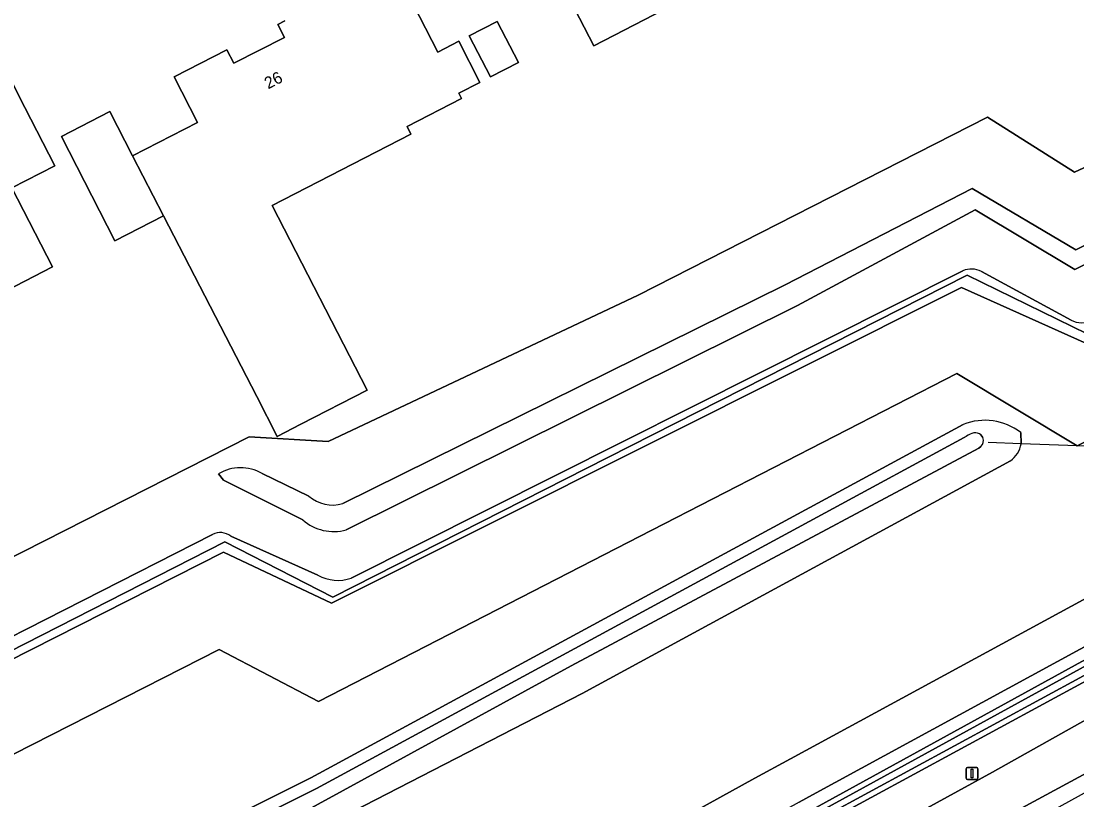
# Model space of a CAD drawing. Extents: x 162722 to 165104, y 384719 to 386284.
# Drawn here: x 163906.4 to 163995.6, y 384870.3 to 384936 of the extents above; entities that cross this region are included whole.
import ezdxf

# ---------------------------------------------------------------- set-up
doc = ezdxf.new("R2010")
doc.units = 0
for name, color, linetype in [('IMGEO_Berm_groen', 7, 'Continuous'), ('IMGEO_Duiker', 7, 'Continuous'), ('IMGEO_Erf', 7, 'Continuous'), ('IMGEO_Fietspad_gesloten', 7, 'Continuous'), ('IMGEO_Groenvoorziening', 7, 'Continuous'), ('IMGEO_Hek', 7, 'Continuous'), ('IMGEO_Lichtmast', 7, 'Continuous'), ('IMGEO_Oever', 7, 'Continuous'), ('IMGEO_Pand', 7, 'Continuous'), ('IMGEO_Pand_nummerreeks', 7, 'Continuous'), ('IMGEO_Rijbaan_regionaal_gesloten', 7, 'Continuous'), ('IMGEO_Waterloop', 7, 'Continuous')]:
    doc.layers.add(name, color=color, linetype=linetype)

msp = doc.modelspace()

# ---------------------------------------------------------------- linework, layer by layer
at = {"layer": 'IMGEO_Berm_groen'}
for points in [[(164183.266, 385000), (164182.287, 385003.976), (164161.635, 384993.222), (164156.397, 384989.2), (164154.232, 384980.18), (163995.614, 384900.161), (163985.449, 384906.254), (163959.707, 384893.04), (163931.557, 384878.59), (163923.156, 384882.979), (163812.864, 384826.88)], [(163914.436, 384836.893), (163949.636, 384856.503), (163973.819, 384869.778), (164000, 384884.149), (164013.236, 384891.063), (164022.225, 384895.944), (164051.682, 384911.299), (164065.065, 384918.062), (164110.825, 384940.537), (164141.781, 384954.8), (164143.407, 384955.639), (164157.246, 384961.665), (164184.977, 384974.098), (164189.827, 384976.411), (164193.585, 384977.81), (164199.165, 384980.364), (164206.029, 384983.505), (164212.733, 384986.251), (164221.342, 384989.201), (164225.31, 384990.805), (164224.511, 384992.738), (164227.098, 384993.913), (164227.922, 384991.919)], [(164228.517, 384990.478), (164225.9, 384989.377), (164214.028, 384984.88), (164199.858, 384979.031), (164194.068, 384976.641), (164190.414, 384974.994), (164164.458, 384963.293), (164143.813, 384954.267), (164142.441, 384953.403), (164125.834, 384945.724), (164092.923, 384929.936), (164061.637, 384914.529), (164036.116, 384901.563), (164011.738, 384888.674), (164000, 384882.305), (163974.591, 384868.517), (163970.141, 384866.102), (163854.543, 384802.202), (163834.335, 384791.252), (163820.765, 384784.53), (163800.899, 384775.69)], [(163832.079, 384786.732), (163976.198, 384865.89), (163988.462, 384872.626), (164000, 384879.089), (164010.013, 384884.532), (164040.026, 384900.418), (164068.299, 384914.743), (164098.314, 384929.568), (164139.038, 384948.773)], [(164098.077, 384935.248), (164066.131, 384919.714), (164027.888, 384900.138), (164000, 384885.243), (163973.261, 384870.689), (163972.146, 384870.082), (163829.909, 384791.628), (163818.998, 384786.534), (163812.21, 384783.621)], [(163837.761, 384799.983), (163968.381, 384872.098), (163971.397, 384873.736), (164000, 384889.267), (164029.893, 384905.296)], [(163818.705, 384818.546), (163877.912, 384847.703), (163900.215, 384856.804), (163930.921, 384872.137), (163962.129, 384889.041), (163985.992, 384901.966)], [(163990.84, 384901.285), (163990.875, 384900.331)], [(163989.978, 384898.884), (163964.535, 384885.067), (163953.81, 384879.242)], [(163953.81, 384879.242), (163930.578, 384867.306), (163905.409, 384854.816), (163900.195, 384852.598), (163879.494, 384844.696), (163820.29, 384815.087)]]:
    msp.add_lwpolyline(points, dxfattribs=at)
for centre, radius, start, end in [((163987.816, 384897.351), 4.962, 52.44485, 111.56308), ((163988.62, 384900.727), 2.289, 306.37663, 350.03355)]:
    msp.add_arc(centre, radius, start, end, dxfattribs=at)
at = {"layer": 'IMGEO_Duiker'}
msp.add_lwpolyline([(164009.742, 384899.525), (164008.387, 384899.583), (164000, 384899.963), (163995.614, 384900.161), (163990.875, 384900.331), (163988.103, 384900.449)], dxfattribs=at)
at = {"layer": 'IMGEO_Erf'}
for points in [[(164162.179, 385013.171), (164145.217, 385006.018), (164139.932, 385003.079), (164135.488, 385001.967), (164135.303, 385000), (164134.643, 384992.974), (164080.212, 384964.716), (164050.974, 384949.76), (164021.235, 384935.114), (164000, 384925.382), (163995.382, 384923.265), (163988.039, 384927.89), (163958.544, 384912.864), (163932.377, 384900.522), (163925.711, 384900.92), (163897.985, 384886.845), (163900.677, 384881.543), (163922.602, 384892.673)], [(163933.608, 384895.279), (163970.954, 384913.754), (163986.746, 384921.862), (163995.508, 384916.697), (164000, 384918.954), (164023.497, 384930.762), (164052.01, 384946.494), (164054.294, 384946.698), (164051.242, 384943.813), (164024.137, 384929.404), (164000, 384917.339), (163995.418, 384915.049), (163986.998, 384920.087), (163971.999, 384912.002), (163933.899, 384893.062)], [(163933.899, 384893.062), (163971.999, 384912.002), (163986.998, 384920.087), (163995.418, 384915.049), (164000, 384917.339), (164024.137, 384929.404), (164051.242, 384943.813), (164054.294, 384946.698), (164052.01, 384946.494), (164023.497, 384930.762), (164000, 384918.954), (163995.508, 384916.697), (163986.746, 384921.862)], [(163936.439, 384943.474), (163941.619, 384933.387), (163943.4, 384934.301), (163945.181, 384930.831), (163943.401, 384929.917), (163943.634, 384929.462), (163939.035, 384927.101), (163939.364, 384926.461), (163927.652, 384920.44), (163935.662, 384904.859), (163930.056, 384901.977), (163928.067, 384900.955), (163926.337, 384904.308), (163918.464, 384919.573), (163914.372, 384917.47), (163909.848, 384926.276), (163913.94, 384928.378), (163915.856, 384924.63), (163921.343, 384927.448), (163919.37, 384931.29), (163923.83, 384933.58), (163924.415, 384932.441), (163928.672, 384934.627), (163928.112, 384935.718), (163928.727, 384936.034)], [(163904.488, 384933.156), (163906.772, 384928.708), (163909.293, 384923.799), (163905.67, 384921.938), (163909.102, 384915.257), (163901.302, 384911.25)], [(163897.985, 384886.845), (163925.711, 384900.92), (163932.377, 384900.522), (163958.544, 384912.864), (163988.039, 384927.89), (163995.382, 384923.265), (164000, 384925.382)], [(163986.746, 384921.862), (163970.954, 384913.754), (163933.608, 384895.279)], [(163934.32, 384888.997), (163985.948, 384914.932)], [(163987.526, 384914.879), (163995.106, 384910.772)], [(163930.239, 384893.905), (163923.547, 384897.268), (163923.114, 384897.799)], [(163923.114, 384897.799), (163923.547, 384897.268), (163930.239, 384893.905)], [(163926.786, 384897.821), (163930.737, 384895.921)], [(163930.737, 384895.921), (163926.786, 384897.821)], [(163924.164, 384892.546), (163931.499, 384889.229)]]:
    msp.add_lwpolyline(points, dxfattribs=at)
for points in [[(163965.485, 384950.601), (163967.711, 384946.309), (163971.208, 384948.123), (163973.511, 384943.685), (163974.146, 384942.46), (163966.459, 384938.472), (163965.848, 384939.65), (163954.811, 384933.924), (163951.951, 384939.437), (163949.649, 384943.875), (163951.318, 384944.74), (163951.176, 384945.017), (163952.206, 384945.551), (163952.348, 384945.275), (163956.187, 384947.267), (163956.796, 384946.092), (163960.11, 384947.812)], [(163948.428, 384932.498), (163946.07, 384931.288), (163944.289, 384934.758), (163946.647, 384935.968)]]:
    msp.add_lwpolyline(points, close=True, dxfattribs=at)
for centre, radius, start, end in [((163986.677, 384913.131), 1.943, 64.10337, 112.04931), ((163995.973, 384912.255), 1.718, 239.68059, 300.25329), ((163924.969, 384894.689), 3.621, 59.87529, 120.81126), ((163924.969, 384894.689), 3.621, 59.87529, 120.81126), ((163932.756, 384898.208), 3.05, 228.56345, 286.22684), ((163932.756, 384898.208), 3.05, 228.56345, 286.22684), ((163932.849, 384896.872), 3.952, 228.65633, 285.40246), ((163932.849, 384896.872), 3.952, 228.65633, 285.40246), ((163923.278, 384891.323), 1.51, 54.08915, 116.61432), ((163933.172, 384892.302), 3.499, 241.43941, 289.1577)]:
    msp.add_arc(centre, radius, start, end, dxfattribs=at)
at = {"layer": 'IMGEO_Fietspad_gesloten'}
for points in [[(164124.664, 384953.575), (164097.492, 384939.034), (164057.852, 384919.483), (164029.893, 384905.296), (164000, 384889.267), (163971.397, 384873.736), (163968.381, 384872.098), (163837.761, 384799.983)], [(163972.146, 384870.082), (163973.261, 384870.689), (164000, 384885.243), (164027.888, 384900.138), (164066.131, 384919.714), (164098.077, 384935.248)]]:
    msp.add_lwpolyline(points, dxfattribs=at)
at = {"layer": 'IMGEO_Groenvoorziening'}
for points in [[(163922.602, 384892.673), (163900.677, 384881.543), (163901.149, 384880.615), (163923.64, 384892.043), (163932.762, 384887.378), (163955.992, 384899.174), (163986.31, 384914.568), (163996.449, 384909.621), (164146.018, 384985.926), (164146.466, 384995.041), (164171.943, 385008.296), (164167.967, 385041.174), (164167.225, 385041.939), (164166.755, 385040.709), (164169.618, 385018.022), (164170.422, 385009.794)], [(163804.052, 384830.637), (163923.546, 384891.188), (163932.646, 384886.865), (163985.84, 384913.515), (163996.464, 384908.761), (164000, 384910.576), (164144.892, 384984.957), (164146.018, 384985.926), (163996.449, 384909.621), (163986.31, 384914.568), (163955.992, 384899.174), (163932.762, 384887.378), (163923.64, 384892.043), (163901.149, 384880.615), (163881.179, 384870.469), (163802.316, 384830.399), (163800.899, 384830.469), (163801.515, 384828.604), (163806.936, 384817.633)], [(164144.892, 384984.957), (164000, 384910.576), (163996.464, 384908.761), (163985.84, 384913.515), (163932.646, 384886.865), (163923.546, 384891.188), (163804.052, 384830.637)], [(163812.864, 384826.88), (163923.156, 384882.979), (163931.557, 384878.59), (163959.707, 384893.04), (163985.449, 384906.254), (163995.614, 384900.161), (164154.232, 384980.18)], [(163985.948, 384914.932), (163934.32, 384888.997)], [(163995.106, 384910.772), (163987.526, 384914.879)], [(163931.499, 384889.229), (163924.164, 384892.546)]]:
    msp.add_lwpolyline(points, dxfattribs=at)
for centre, radius, start, end in [((163986.677, 384913.131), 1.943, 64.10337, 112.04931), ((163995.973, 384912.255), 1.718, 239.68059, 300.25329), ((163923.278, 384891.323), 1.51, 54.08915, 116.61432), ((163933.172, 384892.302), 3.499, 241.43941, 289.1577)]:
    msp.add_arc(centre, radius, start, end, dxfattribs=at)
at = {"layer": 'IMGEO_Hek'}
for points in [[(163955.992, 384899.174), (163986.31, 384914.568), (163996.449, 384909.621), (164146.018, 384985.926)], [(163995.614, 384900.161), (163985.449, 384906.254), (163959.707, 384893.04)], [(163901.149, 384880.615), (163923.64, 384892.043), (163932.762, 384887.378), (163955.992, 384899.174)], [(163959.707, 384893.04), (163931.557, 384878.59), (163923.156, 384882.979), (163812.864, 384826.88), (163815.437, 384820.076), (163815.184, 384817.086), (163814.501, 384814.338), (163812.895, 384811.778), (163810.688, 384809.881), (163807.775, 384808.947), (163804.957, 384808.683), (163802.157, 384809.847), (163799.68, 384811.721), (163798.176, 384813.594), (163789.435, 384831.038)]]:
    msp.add_lwpolyline(points, dxfattribs=at)
at = {"layer": 'IMGEO_Lichtmast'}
for p, q in [((163986.238, 384872.102), (163986.238, 384872.902)), ((163986.238, 384872.902), (163986.238, 384872.102)), ((163986.338, 384873.002), (163987.128, 384873.002)), ((163987.128, 384873.002), (163986.338, 384873.002)), ((163987.228, 384872.902), (163987.228, 384872.102)), ((163987.228, 384872.102), (163987.228, 384872.902)), ((163987.128, 384872.002), (163986.338, 384872.002)), ((163986.338, 384872.002), (163987.128, 384872.002))]:
    msp.add_line(p, q, dxfattribs=at)
msp.add_lwpolyline([(163986.658, 384872.877), (163986.808, 384872.877), (163986.808, 384872.127), (163986.658, 384872.127), (163986.658, 384872.877)], dxfattribs=at)
for centre, start, end in [((163986.338, 384872.902), 90, 180), ((163986.338, 384872.902), 90, 180), ((163987.128, 384872.902), 0, 90), ((163987.128, 384872.902), 360, 90), ((163986.338, 384872.102), 180, 270), ((163986.338, 384872.102), 180, 270), ((163987.128, 384872.102), 270, 0), ((163987.128, 384872.102), 270, 0)]:
    msp.add_arc(centre, 0.1, start, end, dxfattribs=at)
at = {"layer": 'IMGEO_Oever'}
for points in [[(164247.925, 385001.148), (164247.808, 385001.049), (164246.627, 385000.409), (164239.659, 384996.628), (164234.063, 384993.616), (164228.34, 384990.908), (164225.722, 384989.807), (164213.857, 384985.312), (164199.681, 384979.461), (164193.884, 384977.068), (164190.223, 384975.418), (164164.269, 384963.718), (164143.595, 384954.679), (164142.219, 384953.812), (164125.636, 384946.145), (164092.72, 384930.354), (164061.429, 384914.945), (164035.902, 384901.976), (164011.519, 384889.084), (163999.778, 384882.714), (163974.369, 384868.926), (163969.918, 384866.51), (163854.32, 384802.61), (163834.121, 384791.665)], [(164227.922, 384991.919), (164225.31, 384990.805), (164221.342, 384989.201), (164212.733, 384986.251), (164206.029, 384983.505), (164199.165, 384980.364), (164193.585, 384977.81), (164189.827, 384976.411), (164184.977, 384974.098), (164157.246, 384961.665), (164143.407, 384955.639), (164141.781, 384954.8), (164110.825, 384940.537), (164065.065, 384918.062), (164051.682, 384911.299), (164022.225, 384895.944), (164013.236, 384891.063), (164000, 384884.149), (163973.819, 384869.778), (163949.636, 384856.503), (163914.436, 384836.893), (163845.028, 384798.673)], [(163820.765, 384784.53), (163834.335, 384791.252), (163854.543, 384802.202), (163970.141, 384866.102), (163974.591, 384868.517), (164000, 384882.305), (164011.738, 384888.674), (164036.116, 384901.563), (164061.637, 384914.529), (164092.923, 384929.936), (164125.834, 384945.724), (164142.441, 384953.403), (164143.813, 384954.267), (164164.458, 384963.293), (164190.414, 384974.994), (164194.068, 384976.641), (164199.858, 384979.031), (164214.028, 384984.88), (164225.9, 384989.377), (164228.517, 384990.478)], [(163845.249, 384798.264), (163914.661, 384836.486), (163949.861, 384856.096), (163974.043, 384869.371), (164000.219, 384883.739), (164013.455, 384890.653), (164022.443, 384895.534), (164051.894, 384910.885), (164065.272, 384917.646), (164111.025, 384940.117), (164141.985, 384954.382)], [(163985.992, 384901.966), (163962.129, 384889.041), (163930.921, 384872.137), (163900.215, 384856.804), (163877.912, 384847.703), (163818.705, 384818.546)], [(163990.875, 384900.331), (163990.84, 384901.285)], [(163987.479, 384900.094), (163987.3, 384899.971), (163963.687, 384887.347), (163952.884, 384881.58), (163929.74, 384868.94), (163904.617, 384856.472), (163899.466, 384854.281), (163878.494, 384845.835), (163854.893, 384834.197), (163854.429, 384834.101), (163854.139, 384834.151), (163853.929, 384834.281), (163853.839, 384834.481), (163853.814, 384834.621), (163853.886, 384834.746), (163878.299, 384846.768), (163900.605, 384855.871), (163931.381, 384871.238), (163962.61, 384888.154), (163986.062, 384900.856)], [(163986.062, 384900.856), (163986.27, 384900.984)], [(163987.479, 384901.071), (163987.645, 384900.85)], [(163930.578, 384867.306), (163953.81, 384879.242), (163964.535, 384885.067), (163989.978, 384898.884)]]:
    msp.add_lwpolyline(points, dxfattribs=at)
for centre, radius, start, end in [((163987.816, 384897.351), 4.962, 52.44485, 111.56308), ((163987.33, 384899.32), 1.973, 102.91591, 122.49459), ((163987.008, 384900.552), 0.701, 47.75865, 99.73586), ((163987.047, 384900.585), 0.654, 311.33286, 23.89857), ((163988.62, 384900.727), 2.289, 306.37663, 350.03355)]:
    msp.add_arc(centre, radius, start, end, dxfattribs=at)
at = {"layer": 'IMGEO_Pand'}
for points in [[(163952.348, 384945.275), (163952.206, 384945.551), (163951.176, 384945.017), (163951.318, 384944.74), (163949.649, 384943.875), (163951.951, 384939.437), (163954.811, 384933.924), (163965.848, 384939.65), (163966.459, 384938.472), (163974.146, 384942.46), (163973.511, 384943.685), (163971.208, 384948.123), (163967.711, 384946.309), (163965.485, 384950.601), (163960.11, 384947.812), (163956.796, 384946.092), (163956.187, 384947.267)], [(163946.07, 384931.288), (163948.428, 384932.498), (163946.647, 384935.968), (163944.289, 384934.758)], [(163891.844, 384897.178), (163898.818, 384900.759), (163891.618, 384914.779), (163897.847, 384917.978), (163901.302, 384911.25), (163909.102, 384915.257), (163905.67, 384921.938), (163909.293, 384923.799), (163906.772, 384928.708), (163904.488, 384933.156), (163897.95, 384929.798), (163898.374, 384928.972), (163895.458, 384927.475), (163887.26, 384923.265), (163888.859, 384920.152), (163881.885, 384916.57)], [(163918.464, 384919.573), (163915.856, 384924.63), (163913.94, 384928.378), (163909.848, 384926.276), (163914.372, 384917.47)]]:
    msp.add_lwpolyline(points, close=True, dxfattribs=at)
msp.add_lwpolyline([(163928.727, 384936.034), (163928.112, 384935.718), (163928.672, 384934.627), (163924.415, 384932.441), (163923.83, 384933.58), (163919.37, 384931.29), (163921.343, 384927.448), (163915.856, 384924.63), (163918.464, 384919.573), (163926.337, 384904.308), (163928.067, 384900.955), (163930.056, 384901.977), (163935.662, 384904.859), (163927.652, 384920.44), (163939.364, 384926.461), (163939.035, 384927.101), (163943.634, 384929.462), (163943.401, 384929.917), (163945.181, 384930.831), (163943.4, 384934.301), (163941.619, 384933.387), (163936.439, 384943.474)], dxfattribs=at)
at = {"layer": 'IMGEO_Rijbaan_regionaal_gesloten'}
msp.add_lwpolyline([(163846.958, 384790.267), (163880.927, 384809.18), (163978.101, 384862.667), (163978.153, 384862.695), (164051.634, 384902.415), (164077.479, 384915.27), (164136.448, 384943.995), (164164.509, 384956.406), (164189.764, 384967.635), (164202.848, 384973.275), (164201.175, 384976.496), (164191.19, 384972.345), (164170.65, 384962.991), (164161.969, 384959.269), (164142.262, 384950.403), (164139.038, 384948.773), (164098.314, 384929.568), (164068.299, 384914.743), (164040.026, 384900.418), (164010.013, 384884.532), (164000, 384879.089), (163988.462, 384872.626), (163976.198, 384865.89), (163832.079, 384786.732)], dxfattribs=at)
msp.add_lwpolyline([(163834.886, 384781.879), (164031.014, 384890.049), (164139.093, 384942.782), (164173.473, 384959.556), (164196.428, 384968.85), (164203.632, 384971.767), (164203.022, 384972.94), (164202.848, 384973.275), (164189.764, 384967.635), (164164.509, 384956.406), (164136.448, 384943.995), (164077.479, 384915.27), (164051.634, 384902.415), (163978.153, 384862.695), (163978.101, 384862.667), (163880.927, 384809.18), (163846.958, 384790.267), (163834.094, 384783.248)], close=True, dxfattribs=at)
at = {"layer": 'IMGEO_Waterloop'}
for points in [[(163834.121, 384791.665), (163854.32, 384802.61), (163969.918, 384866.51), (163974.369, 384868.926), (163999.778, 384882.714), (164011.519, 384889.084), (164035.902, 384901.976), (164061.429, 384914.945), (164092.72, 384930.354), (164125.636, 384946.145), (164142.219, 384953.812), (164143.595, 384954.679), (164164.269, 384963.718), (164190.223, 384975.418), (164193.884, 384977.068), (164199.681, 384979.461), (164213.857, 384985.312), (164225.722, 384989.807), (164228.34, 384990.908), (164234.063, 384993.616), (164239.659, 384996.628), (164246.627, 385000.409), (164247.808, 385001.049)], [(164141.985, 384954.382), (164111.025, 384940.117), (164065.272, 384917.646), (164051.894, 384910.885), (164022.443, 384895.534), (164013.455, 384890.653), (164000.219, 384883.739), (163974.043, 384869.371), (163949.861, 384856.096), (163914.661, 384836.486), (163845.249, 384798.264)], [(163986.27, 384900.984), (163986.062, 384900.856), (163962.61, 384888.154), (163931.381, 384871.238), (163900.605, 384855.871), (163878.299, 384846.768), (163853.886, 384834.746), (163853.814, 384834.621), (163853.839, 384834.481), (163853.929, 384834.281), (163854.139, 384834.151), (163854.429, 384834.101), (163854.893, 384834.197), (163878.494, 384845.835), (163899.466, 384854.281), (163904.617, 384856.472), (163929.74, 384868.94), (163952.884, 384881.58), (163963.687, 384887.347)], [(163987.645, 384900.85), (163987.479, 384901.071)], [(163963.687, 384887.347), (163987.3, 384899.971), (163987.479, 384900.094)]]:
    msp.add_lwpolyline(points, dxfattribs=at)
for centre, radius, start, end in [((163987.33, 384899.32), 1.973, 102.91591, 122.49459), ((163987.008, 384900.552), 0.701, 47.75865, 99.73586), ((163987.047, 384900.585), 0.654, 311.33286, 23.89857)]:
    msp.add_arc(centre, radius, start, end, dxfattribs=at)

# ---------------------------------------------------------------- texts
at = {"layer": 'IMGEO_Pand_nummerreeks'}
msp.add_text('26', height=1, rotation=27.18112, dxfattribs=at).set_placement((163927.306, 384930.239))

doc.saveas('drawing.dxf')
